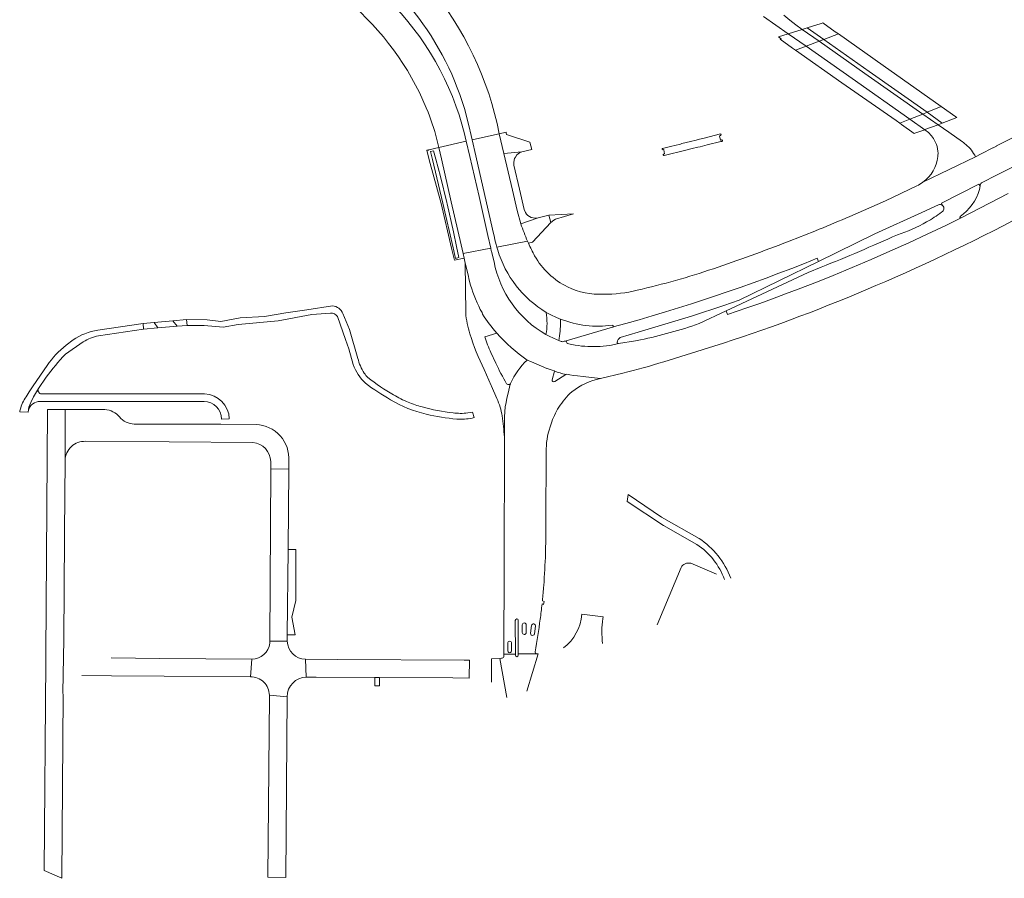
# Model space of a CAD drawing. Header units: metres. Extents: x 152391 to 157968, y 462336 to 467280.
# Tile 538 of 656: x 157133.61 to 157136.16, y 462616.63 to 462618.85. Entities that reach past the tile are written whole.
import ezdxf

# ---------------------------------------------------------------- set-up
doc = ezdxf.new("R2010")
doc.units = ezdxf.units.M
doc.header["$LTSCALE"] = 0.75
for name, color, linetype, lineweight in [('B-WE-VH-VERHARDING_ASFALT-GV', 251, 'Continuous', 18), ('B-WE-VH-VERHARDING_BETON-GV', 251, 'Continuous', 18), ('B-WE-VH-VERHARDING_GESLOTEN-GV', 251, 'Continuous', 18), ('B-WE-VH-VERHARDING_OPEN-GV', 251, 'Continuous', 18), ('B-WE-VH-VERHARDING_STRAATBAKSTEEN-GV', 251, 'Continuous', 18)]:
    doc.layers.add(name, color=color, linetype=linetype, lineweight=lineweight)

msp = doc.modelspace()

# ---------------------------------------------------------------- linework, layer by layer
at = {"layer": 'B-WE-VH-VERHARDING_ASFALT-GV'}
for points in [[(157134.8536, 462618.5526, 0.125502), (157134.6707, 462618.9352)], [(157134.4635, 462618.8943, -0.117809), (157134.6649, 462618.6199)], [(157134.7638, 462618.5524, 0.13709), (157134.5661, 462618.8988)], [(157134.622, 462618.881, -0.100392), (157134.7633, 462618.6181)], [(157134.6694, 462618.6084, -0.034201), (157134.6951, 462618.5274)], [(157135.9484, 462618.4272, -0.048367), (157135.9324, 462618.4176)], [(157136.0966, 462618.4197, -0.325709), (157136.1015, 462618.4265)], [(157135.9882, 462618.3687, -0.286271), (157135.999, 462618.3672)], [(157135.7591, 462618.3388, -0.010585), (157135.6011, 462618.2742)], [(157135.8006, 462618.1492, 0.023754), (157136.2047, 462618.3409)], [(157134.9095, 462618.3195, 0.025645), (157134.9265, 462618.275)], [(157134.9265, 462618.275, -0.025645), (157134.9095, 462618.3195)], [(157134.8411, 462618.2844, 0.019682), (157134.8472, 462618.2598)], [(157134.8495, 462618.252, 0.186286), (157134.9746, 462618.091)], [(157134.9449, 462618.2371, -0.020097), (157134.929, 462618.2695)], [(157135.6011, 462618.2742, -0.009269), (157135.4067, 462618.2036)], [(157135.03, 462618.1565, -0.148803), (157134.9449, 462618.2371)], [(157134.9742, 462618.0335, -0.216683), (157134.84, 462618.2215)], [(157135.4067, 462618.2036, -0.0239), (157135.21, 462618.1481)], [(157135.1226, 462618.1377, -0.117703), (157135.03, 462618.1565)], [(157135.21, 462618.1481, -0.062637), (157135.1226, 462618.1377)], [(157135.4076, 462618.0036, 0.024935), (157135.8006, 462618.1492)], [(157134.449, 462618.0879, 0.285872), (157134.4229, 462618.1077)], [(157134.417, 462618.0885, -0.288847), (157134.4356, 462618.0799)], [(157134.7667, 462618.0896, 0.055435), (157134.7775, 462618.0355)], [(157134.8472, 462618.0375, -0.035597), (157134.8098, 462618.0861)], [(157134.8098, 462618.0861, 0.035597), (157134.8472, 462618.0375)], [(157135.0118, 462618.0737, 0.130857), (157135.1454, 462618.0578)], [(157135.1454, 462618.0578, -0.67259), (157135.1475, 462618.0532)], [(157135.3701, 462618.062, -0.031937), (157135.2186, 462618.0199)], [(157133.816, 462618.0452, 0.097807), (157133.7523, 462618.0202)], [(157133.7784, 462618.0151, -0.074175), (157133.8178, 462618.0303)], [(157134.7775, 462618.0355, 0.037357), (157134.8143, 462617.9434)], [(157134.8321, 462617.9868, -0.029114), (157134.8161, 462618.0273)], [(157134.8472, 462618.0375, 0.06118), (157134.9258, 462617.9677)], [(157133.7341, 462618.0061, 0.078934), (157133.6855, 462617.9537)], [(157135.0215, 462618.0163, -0.231356), (157135.0132, 462618.0159)], [(157133.6829, 462617.9235, -0.034489), (157133.7323, 462617.9829)], [(157134.4946, 462617.9525, -0.044014), (157134.4882, 462617.972)], [(157134.4763, 462617.9564, 0.119715), (157134.508, 462617.9076)], [(157134.5045, 462617.934, -0.061873), (157134.4946, 462617.9525)], [(157134.8726, 462617.9064, -0.024063), (157134.8446, 462617.9595)], [(157135.1725, 462617.9337, 0.014909), (157135.2786, 462617.9633)], [(157134.514, 462617.9227, -0.043326), (157134.5045, 462617.934)], [(157134.5806, 462617.8781, -0.046655), (157134.514, 462617.9227)], [(157134.9959, 462617.9391, 0.029436), (157135.0257, 462617.9306)], [(157133.6678, 462617.8805, -0.440735), (157133.663, 462617.894)], [(157134.508, 462617.9076, 0.035397), (157134.5727, 462617.8652)], [(157134.8797, 462617.9047, -0.364503), (157134.8726, 462617.9064)], [(157134.8816, 462617.9057, -0.113486), (157134.8797, 462617.9047)], [(157133.6334, 462617.8768, 0.081259), (157133.617, 462617.844)], [(157134.1559, 462617.8155, 0.400482), (157134.0919, 462617.8801)], [(157134.6184, 462617.8586, -0.041121), (157134.5806, 462617.8781)], [(157134.8475, 462617.8684, -0.050627), (157134.8613, 462617.8232)], [(157133.617, 462617.844, 0.024), (157133.6143, 462617.8336)], [(157133.6363, 462617.8332, -0.354581), (157133.6619, 462617.8604)], [(157133.6429, 462617.8581, 0.109944), (157133.6363, 462617.8332)], [(157133.6363, 462617.8332, -0.109944), (157133.6429, 462617.8581)], [(157133.6619, 462617.8604, -0.049451), (157133.6679, 462617.8606)], [(157134.0908, 462617.8603, -0.412886), (157134.136, 462617.8153)], [(157134.5727, 462617.8652, 0.086967), (157134.665, 462617.8281)], [(157134.654, 462617.8467, -0.035976), (157134.6184, 462617.8586)], [(157134.7344, 462617.8313, -0.042969), (157134.654, 462617.8467)], [(157133.8723, 462617.8208, 0.199159), (157133.8343, 462617.8399)], [(157133.9104, 462617.8023, -0.219076), (157133.8723, 462617.8208)], [(157134.665, 462617.8281, 0.046843), (157134.7436, 462617.8153)], [(157134.7526, 462617.8297, -0.009871), (157134.7344, 462617.8313)], [(157134.7436, 462617.8153, 0.070654), (157134.7834, 462617.8178)], [(157134.7723, 462617.8315, -0.042291), (157134.7526, 462617.8297)], [(157134.8613, 462617.8232, -0.018807), (157134.8667, 462617.7685)], [(157134.3096, 462617.7065, 0.421029), (157134.2251, 462617.8015)], [(157133.7317, 462617.7089, -0.417161), (157133.7842, 462617.7577)], [(157134.2166, 462617.7547, -0.375497), (157134.2631, 462617.7055)], [(157135.3644, 462617.4911, -0.15751), (157135.4354, 462617.4009)], [(157135.4518, 462617.4044, 0.155898), (157135.3698, 462617.5066)], [(157135.3483, 462617.4426, 0.336685), (157135.3234, 462617.4318)], [(157135.0672, 462617.3113, -0.210167), (157135.0194, 462617.2237)], [(157135.1206, 462617.2349, -0.072622), (157135.1215, 462617.2995)], [(157134.261, 462617.2359, -0.378771), (157134.214, 462617.1949)], [(157134.3528, 462617.1945, -0.394223), (157134.3055, 462617.241)], [(157134.8654, 462617.2024, -0.370851), (157134.8608, 462617.1973)], [(157134.9026, 462617.2047, -0.993043), (157134.8954, 462617.2046)], [(157134.2103, 462617.1491, -0.200766), (157134.245, 462617.1353)], [(157134.245, 462617.1353, -0.197917), (157134.2594, 462617.1015)], [(157134.3056, 462617.0974, -0.409418), (157134.3548, 462617.1486)], [(157134.2594, 462617.1015, -0.012818), (157134.2594, 462617.0992)]]:
    msp.add_lwpolyline(points, format="xyb", dxfattribs=at)
for points in [[(157135.8456, 462618.7285), (157135.7297, 462618.8103), (157135.7217, 462618.8159), (157135.6895, 462618.8387), (157135.6855, 462618.8375), (157135.6494, 462618.8262), (157135.649, 462618.8261), (157135.6919, 462618.7959), (157135.8092, 462618.7133), (157135.9589, 462618.608), (157135.9984, 462618.5802), (157135.9984, 462618.5802), (157136.0359, 462618.5942), (157136.0333, 462618.596), (157135.9954, 462618.6228)], [(157135.9144, 462618.59), (157135.7651, 462618.6949), (157135.6462, 462618.7785), (157135.6002, 462618.8109), (157135.5751, 462618.8031), (157135.5822, 462618.7979), (157135.5795, 462618.7969), (157135.6112, 462618.7734), (157135.6188, 462618.7681), (157135.7391, 462618.6841), (157135.8788, 462618.5865), (157135.8887, 462618.5797), (157135.8929, 462618.5767), (157135.9259, 462618.553), (157135.9298, 462618.5545), (157135.9528, 462618.563)], [(157135.9477, 462618.6035), (157135.798, 462618.7086), (157135.6801, 462618.7914), (157135.6363, 462618.8221), (157135.6002, 462618.8109), (157135.6462, 462618.7785), (157135.7651, 462618.6949), (157135.9144, 462618.59), (157135.9528, 462618.563), (157135.9531, 462618.5631), (157135.9873, 462618.5757)], [(157134.9373, 462618.5122), (157134.9327, 462618.5307), (157134.8726, 462618.5508), (157134.8716, 462618.555), (157134.8712, 462618.5568), (157134.8712, 462618.5568), (157134.8536, 462618.5526), (157134.8654, 462618.5015), (157134.9118, 462618.5054)], [(157134.7553, 462618.2653), (157134.7604, 462618.2432), (157134.8315, 462618.2568), (157134.824, 462618.2895), (157134.8013, 462618.3903), (157134.7772, 462618.494), (157134.7682, 462618.5333), (157134.6974, 462618.5172), (157134.7042, 462618.4879), (157134.729, 462618.3769)], [(157134.7032, 462618.3721), (157134.7305, 462618.2566), (157134.7378, 462618.2254), (157134.7631, 462618.2311), (157134.7604, 462618.2432), (157134.7553, 462618.2653), (157134.729, 462618.3769), (157134.7042, 462618.4879), (157134.6974, 462618.5172), (157134.6718, 462618.5106), (157134.6704, 462618.5105), (157134.6664, 462618.5103), (157134.6721, 462618.4852)], [(157134.7073, 462618.3729), (157134.681, 462618.486), (157134.6762, 462618.5066), (157134.6835, 462618.5083), (157134.6894, 462618.4867), (157134.7015, 462618.4416), (157134.7183, 462618.3749), (157134.7192, 462618.3712), (157134.7349, 462618.2987), (157134.7427, 462618.2609), (157134.7486, 462618.2325), (157134.7403, 462618.2304), (157134.734, 462618.2578)], [(157133.6857, 462617.8403), (157133.6822, 462617.2067), (157133.6821, 462617.188), (157133.6774, 462616.6489), (157133.7231, 462616.6285), (157133.7265, 462617.1017), (157133.726, 462617.1087), (157133.7282, 462617.2459), (157133.7301, 462617.5103), (157133.7301, 462617.521), (157133.7317, 462617.7089), (157133.7321, 462617.8402)], [(157134.31, 462617.6861), (157134.263, 462617.6863), (157134.261, 462617.2412), (157134.3055, 462617.241), (157134.3057, 462617.2575), (157134.3079, 462617.4781), (157134.3091, 462617.5845), (157134.3101, 462617.6814)], [(157134.3801, 462617.1483), (157134.5318, 462617.1475), (157134.5437, 462617.1476), (157134.7339, 462617.1463), (157134.776, 462617.1456), (157134.776, 462617.1468), (157134.7763, 462617.1923), (157134.7631, 462617.1924), (157134.436, 462617.1941), (157134.3528, 462617.1945), (157134.3548, 462617.1486)]]:
    msp.add_lwpolyline(points, close=True, dxfattribs=at)
for points in [[(157134.6649, 462618.6199), (157134.6694, 462618.6084)], [(157134.7633, 462618.6181), (157134.7746, 462618.5737), (157134.7805, 462618.5477), (157134.7831, 462618.5367), (157134.8183, 462618.5446), (157134.8536, 462618.5526)], [(157134.6951, 462618.5274), (157134.6974, 462618.5172), (157134.7682, 462618.5333), (157134.7656, 462618.5447), (157134.7638, 462618.5524)], [(157134.9095, 462618.3195), (157134.8995, 462618.3542), (157134.8875, 462618.4063), (157134.8654, 462618.5015), (157134.8536, 462618.5526), (157134.8183, 462618.5446), (157134.7831, 462618.5367)], [(157134.7831, 462618.5367), (157134.7926, 462618.4953), (157134.8161, 462618.393), (157134.8387, 462618.2946), (157134.841, 462618.2849), (157134.8411, 462618.2844)], [(157136.1015, 462618.4265), (157136.1386, 462618.4452), (157136.1743, 462618.4638), (157136.2171, 462618.4862), (157136.1813, 462618.5432), (157136.1386, 462618.5209), (157136.1383, 462618.5207), (157136.13, 462618.5161), (157136.1291, 462618.5159), (157136.0984, 462618.5002), (157136.0845, 462618.4929)], [(157136.0845, 462618.4929), (157135.9484, 462618.4272)], [(157135.9324, 462618.4176), (157135.8512, 462618.3792), (157135.7591, 462618.3388)], [(157135.999, 462618.3672), (157135.9959, 462618.3735), (157136.0931, 462618.4219), (157136.0961, 462618.4176), (157136.0966, 462618.4197)], [(157136.1686, 462618.3977), (157136.0474, 462618.3352), (157136.0471, 462618.3351), (157136.0471, 462618.3351), (157136.0074, 462618.3156), (157135.9595, 462618.2928), (157135.9115, 462618.2705), (157135.8631, 462618.2487), (157135.8145, 462618.2274), (157135.7657, 462618.2067), (157135.7166, 462618.1866), (157135.6756, 462618.1702), (157135.6262, 462618.151), (157135.5931, 462618.1385), (157135.5599, 462618.1262), (157135.5267, 462618.1142), (157135.4933, 462618.1025), (157135.4431, 462618.0853), (157135.4401, 462618.0948), (157135.3701, 462618.062)], [(157135.1475, 462618.0532), (157135.1808, 462618.0619), (157135.2149, 462618.0716), (157135.2489, 462618.0816), (157135.2828, 462618.0919), (157135.3166, 462618.1024), (157135.3504, 462618.1131), (157135.3841, 462618.1241), (157135.4093, 462618.1325), (157135.4428, 462618.1439), (157135.4763, 462618.1556), (157135.5096, 462618.1675), (157135.5429, 462618.1797), (157135.5761, 462618.1921), (157135.6092, 462618.2047), (157135.6422, 462618.2175), (157135.6751, 462618.2306), (157135.6786, 462618.2224), (157135.8244, 462618.2936), (157135.9454, 462618.3491), (157135.9882, 462618.3687)], [(157134.9265, 462618.275), (157134.929, 462618.2695), (157134.9395, 462618.2721), (157134.9865, 462618.3233), (157134.9817, 462618.3422), (157134.9542, 462618.3352), (157134.9095, 462618.3195)], [(157134.84, 462618.2215), (157134.8334, 462618.2483), (157134.833, 462618.2503), (157134.8315, 462618.2568), (157134.7604, 462618.2432), (157134.7631, 462618.2311), (157134.7656, 462618.2177), (157134.7731, 462618.188), (157134.776, 462618.1744), (157134.7796, 462618.161), (157134.7823, 462618.1521), (157134.7852, 462618.1433), (157134.7884, 462618.1346), (157134.7918, 462618.126), (157134.7964, 462618.1154), (157134.8003, 462618.107), (157134.8045, 462618.0987), (157134.8089, 462618.0906), (157134.8098, 462618.0861)], [(157134.929, 462618.2695), (157134.9265, 462618.275), (157134.8472, 462618.2598), (157134.8488, 462618.2544), (157134.8495, 462618.252)], [(157134.8472, 462618.2598), (157134.9265, 462618.275)], [(157134.8098, 462618.0861), (157134.8089, 462618.0906), (157134.8045, 462618.0987), (157134.8003, 462618.107), (157134.7964, 462618.1154), (157134.7918, 462618.126), (157134.7884, 462618.1346), (157134.7852, 462618.1433), (157134.7823, 462618.1521), (157134.7796, 462618.161), (157134.776, 462618.1744), (157134.7731, 462618.188), (157134.7656, 462618.2177), (157134.7667, 462618.0896)], [(157134.4229, 462618.1077), (157134.3564, 462618.0977), (157134.3021, 462618.0896), (157134.2468, 462618.0805), (157134.1838, 462618.0772), (157134.1341, 462618.0675), (157134.0989, 462618.0718), (157134.0455, 462618.0721), (157134.0472, 462618.0573)], [(157134.0472, 462618.0573), (157134.0912, 462618.0574), (157134.1399, 462618.0524), (157134.1791, 462618.0598), (157134.2826, 462618.0692), (157134.3693, 462618.0852), (157134.417, 462618.0885)], [(157134.4356, 462618.0799), (157134.4561, 462618.0211), (157134.4646, 462617.997), (157134.4763, 462617.9564)], [(157134.4882, 462617.972), (157134.4665, 462618.0469), (157134.449, 462618.0879)], [(157134.9746, 462618.091), (157134.9748, 462618.0908), (157134.9815, 462618.0875), (157134.9888, 462618.0838), (157135.0001, 462618.0784), (157135.0093, 462618.0745), (157135.0118, 462618.0734), (157135.0118, 462618.0737)], [(157133.8178, 462618.0303), (157133.9346, 462618.0475), (157133.9337, 462618.0619), (157133.816, 462618.0452)], [(157134.8161, 462618.0273), (157134.8472, 462618.0375)], [(157135.0132, 462618.0159), (157135.0076, 462618.0183), (157135.0029, 462618.02), (157134.9916, 462618.0248), (157134.9842, 462618.0283), (157134.9742, 462618.0335)], [(157133.7323, 462617.9829), (157133.7784, 462618.0151)], [(157133.7523, 462618.0202), (157133.7341, 462618.0061)], [(157135.2186, 462618.0199), (157135.2055, 462618.0173), (157135.1615, 462618.0102), (157135.1513, 462618.0079), (157135.139, 462618.0057), (157135.1307, 462618.0046), (157135.1224, 462618.0036), (157135.1141, 462618.003), (157135.1015, 462618.0024), (157135.0932, 462618.0024), (157135.0828, 462618.0027), (157135.0744, 462618.0032), (157135.0661, 462618.004), (157135.0579, 462618.005), (157135.0496, 462618.0063), (157135.0414, 462618.0079), (157135.0292, 462618.0106), (157135.0267, 462618.017), (157135.026, 462618.0167), (157135.0215, 462618.0163)], [(157135.2786, 462617.9633), (157135.4076, 462618.0036)], [(157134.8446, 462617.9595), (157134.8321, 462617.9868)], [(157133.6855, 462617.9537), (157133.6491, 462617.9015), (157133.6387, 462617.8852), (157133.6334, 462617.8768)], [(157134.9258, 462617.9677), (157134.9353, 462617.9638), (157134.9442, 462617.9595), (157134.9623, 462617.9515), (157134.9761, 462617.9461), (157134.9777, 462617.9456), (157134.9902, 462617.9413), (157134.996, 462617.9395), (157134.9959, 462617.9391)], [(157133.6429, 462617.8581), (157133.6503, 462617.8726), (157133.663, 462617.894), (157133.6829, 462617.9235)], [(157134.8143, 462617.9434), (157134.8328, 462617.9021), (157134.8337, 462617.9001), (157134.8475, 462617.8684)], [(157135.0257, 462617.9306), (157135.0271, 462617.9314), (157135.0357, 462617.9297), (157135.0455, 462617.928), (157135.0553, 462617.9265), (157135.07, 462617.9248), (157135.0774, 462617.9242), (157135.1151, 462617.9202), (157135.1725, 462617.9337)], [(157133.663, 462617.894), (157133.6503, 462617.8726), (157133.6429, 462617.8581)], [(157134.8667, 462617.7685), (157134.867, 462617.8206), (157134.869, 462617.847), (157134.871, 462617.858), (157134.8734, 462617.8688), (157134.8767, 462617.8817), (157134.8816, 462617.9057)], [(157134.0919, 462617.8801), (157133.8974, 462617.8803), (157133.8913, 462617.8803), (157133.8801, 462617.8803), (157133.6678, 462617.8805)], [(157133.6679, 462617.8606), (157133.8913, 462617.8604), (157133.8972, 462617.8604), (157134.0908, 462617.8603)], [(157133.6143, 462617.8336), (157133.6363, 462617.8332)], [(157133.8343, 462617.8399), (157133.7321, 462617.8402), (157133.7317, 462617.7089)], [(157134.7834, 462617.8178), (157134.7884, 462617.819), (157134.7845, 462617.8333), (157134.7723, 462617.8315)], [(157134.2251, 462617.8015), (157134.1342, 462617.8017), (157133.9104, 462617.8023)], [(157134.136, 462617.8153), (157134.1559, 462617.8155)], [(157133.7842, 462617.7577), (157134.2166, 462617.7547)], [(157134.2631, 462617.7055), (157134.263, 462617.6863), (157134.31, 462617.6861), (157134.3096, 462617.7065)], [(157135.3698, 462617.5066), (157135.2731, 462617.5617), (157135.1862, 462617.6206), (157135.1836, 462617.6018), (157135.2778, 462617.5404), (157135.3644, 462617.4911)], [(157135.4148, 462617.4146), (157135.3483, 462617.4426)], [(157135.3234, 462617.4318), (157135.2616, 462617.2833)], [(157135.1215, 462617.2995), (157135.1218, 462617.3043), (157135.0672, 462617.3113)], [(157134.3055, 462617.241), (157134.261, 462617.2412), (157134.261, 462617.2359)], [(157134.8954, 462617.2046), (157134.8954, 462617.2078), (157134.8655, 462617.2078), (157134.8654, 462617.2024)], [(157134.9248, 462617.1121), (157134.9544, 462617.2082), (157134.9516, 462617.2083), (157134.9503, 462617.2083), (157134.9026, 462617.2082), (157134.9026, 462617.2047)], [(157133.775, 462617.1523), (157133.8515, 462617.1514), (157133.9872, 462617.1505), (157134.2103, 462617.1491), (157134.214, 462617.1949), (157133.9763, 462617.1969), (157133.851, 462617.1979)], [(157134.214, 462617.1949), (157134.2103, 462617.1491)], [(157134.3548, 462617.1486), (157134.3528, 462617.1945)], [(157134.8727, 462617.0961), (157134.855, 462617.1969), (157134.8337, 462617.1953), (157134.8338, 462617.1922), (157134.8336, 462617.1354)], [(157134.8608, 462617.1973), (157134.8592, 462617.1972), (157134.855, 462617.1969), (157134.8727, 462617.0961)], [(157134.2594, 462617.0992), (157134.2559, 462616.6316), (157134.3016, 462616.6308), (157134.3037, 462616.8627), (157134.3037, 462616.8713), (157134.3056, 462617.0974)], [(157134.3056, 462617.0974), (157134.2594, 462617.1015)], [(157134.2594, 462617.1015), (157134.3056, 462617.0974)]]:
    msp.add_lwpolyline(points, dxfattribs=at)
at = {"layer": 'B-WE-VH-VERHARDING_BETON-GV'}
for points in [[(157135.5359, 462618.8558), (157135.6002, 462618.8109), (157135.6363, 462618.8221), (157135.6199, 462618.8338), (157135.604, 462618.8461), (157135.5885, 462618.8589)], [(157136.0507, 462618.5313), (157136.0151, 462618.5563), (157135.9873, 462618.5757), (157135.9531, 462618.5631), (157135.9528, 462618.563), (157135.9532, 462618.5627)], [(157135.9484, 462618.4272), (157136.0845, 462618.4929)], [(157135.9872, 462618.4963), (157135.9869, 462618.4936)], [(157136.0942, 462618.4088), (157136.0961, 462618.4176), (157136.0931, 462618.4219), (157135.9959, 462618.3735), (157135.999, 462618.3672)], [(157135.6856, 462618.2076), (157135.6516, 462618.1939), (157135.4401, 462618.0948), (157135.4431, 462618.0853), (157135.4933, 462618.1025), (157135.5267, 462618.1142), (157135.5599, 462618.1262), (157135.5931, 462618.1385), (157135.6262, 462618.151), (157135.6756, 462618.1702), (157135.7166, 462618.1866), (157135.7657, 462618.2067), (157135.8145, 462618.2274), (157135.8631, 462618.2487), (157135.9115, 462618.2705), (157135.9595, 462618.2928), (157136.0074, 462618.3156), (157136.0471, 462618.3351)], [(157135.1663, 462618.0258), (157135.2128, 462618.0398), (157135.3501, 462618.0812), (157135.4335, 462618.1085), (157135.4736, 462618.1222), (157135.6786, 462618.2224), (157135.6751, 462618.2306), (157135.6422, 462618.2175), (157135.6092, 462618.2047), (157135.5761, 462618.1921), (157135.5429, 462618.1797), (157135.5096, 462618.1675), (157135.4763, 462618.1556), (157135.4428, 462618.1439), (157135.4093, 462618.1325), (157135.3841, 462618.1241), (157135.3504, 462618.1131), (157135.3166, 462618.1024), (157135.2828, 462618.0919), (157135.2489, 462618.0816), (157135.2149, 462618.0716), (157135.1808, 462618.0619), (157135.1475, 462618.0532)], [(157135.0118, 462618.0734), (157135.0093, 462618.0745), (157135.0001, 462618.0784), (157134.9888, 462618.0838), (157134.9815, 462618.0875), (157134.9748, 462618.0908)], [(157135.1461, 462618.0524), (157135.0267, 462618.017), (157135.0292, 462618.0106), (157135.0414, 462618.0079), (157135.0496, 462618.0063), (157135.0579, 462618.005), (157135.0661, 462618.004), (157135.0744, 462618.0032), (157135.0828, 462618.0027), (157135.0932, 462618.0024), (157135.1015, 462618.0024), (157135.1141, 462618.003), (157135.1224, 462618.0036), (157135.1307, 462618.0046), (157135.139, 462618.0057), (157135.1513, 462618.0079), (157135.1615, 462618.0102)], [(157134.9742, 462618.0335), (157134.9842, 462618.0283), (157134.9916, 462618.0248), (157135.0029, 462618.02), (157135.0076, 462618.0183)], [(157135.0076, 462618.0183), (157135.0081, 462618.0237)], [(157134.9901, 462617.917), (157134.9959, 462617.9391), (157134.996, 462617.9395), (157134.9902, 462617.9413), (157134.9777, 462617.9456), (157134.9761, 462617.9461), (157134.9623, 462617.9515), (157134.9442, 462617.9595), (157134.9353, 462617.9638), (157134.9258, 462617.9677)], [(157135.1151, 462617.9202), (157135.0774, 462617.9242), (157135.07, 462617.9248), (157135.0553, 462617.9265), (157135.0455, 462617.928), (157135.0357, 462617.9297), (157135.0271, 462617.9314), (157135.0257, 462617.9306), (157134.9968, 462617.912)], [(157134.8816, 462617.9057), (157134.8767, 462617.8817), (157134.8734, 462617.8688), (157134.871, 462617.858), (157134.869, 462617.847), (157134.867, 462617.8206), (157134.8667, 462617.7685), (157134.8669, 462617.765), (157134.8668, 462617.7331), (157134.866, 462617.4644), (157134.8659, 462617.4356), (157134.8655, 462617.2078), (157134.8954, 462617.2078), (157134.8949, 462617.295)], [(157134.9741, 462617.5871), (157134.9748, 462617.6915), (157134.9748, 462617.7384)], [(157134.9642, 462617.3374), (157134.9674, 462617.3362), (157134.9698, 462617.3439), (157134.9651, 462617.3457)], [(157134.8949, 462617.295), (157134.8954, 462617.2078), (157134.8954, 462617.2046)], [(157134.9026, 462617.2047), (157134.9026, 462617.2082), (157134.9024, 462617.2951)], [(157134.9024, 462617.2951), (157134.9026, 462617.2082), (157134.9503, 462617.2083)], [(157134.913, 462617.2837), (157134.913, 462617.2637)], [(157134.913, 462617.2637), (157134.913, 462617.2837)], [(157134.9231, 462617.2634), (157134.9232, 462617.2835)], [(157134.9232, 462617.2835), (157134.9231, 462617.2634)], [(157134.9371, 462617.2816), (157134.9344, 462617.2618)], [(157134.9344, 462617.2618), (157134.9371, 462617.2816)], [(157134.9443, 462617.2603), (157134.947, 462617.2801)], [(157134.947, 462617.2801), (157134.9443, 462617.2603)], [(157134.8754, 462617.2361), (157134.8755, 462617.216)], [(157134.8755, 462617.216), (157134.8754, 462617.2361)], [(157134.8852, 462617.2162), (157134.8854, 462617.2362)], [(157134.8854, 462617.2362), (157134.8852, 462617.2162)]]:
    msp.add_lwpolyline(points, dxfattribs=at)
for points in [[(157135.8092, 462618.7133), (157135.6919, 462618.7959), (157135.649, 462618.8261), (157135.6363, 462618.8221), (157135.6801, 462618.7914), (157135.798, 462618.7086), (157135.9477, 462618.6035), (157135.9873, 462618.5757), (157135.9955, 462618.579), (157135.9984, 462618.5802), (157135.9589, 462618.608)], [(157134.8654, 462618.5015), (157134.8875, 462618.4063), (157134.8995, 462618.3542), (157134.9095, 462618.3195), (157134.9542, 462618.3352), (157134.9473, 462618.3342), (157134.9413, 462618.335), (157134.9359, 462618.3363), (157134.9319, 462618.3386), (157134.9274, 462618.3416), (157134.9241, 462618.3449), (157134.9211, 462618.3493), (157134.918, 462618.3564), (157134.9056, 462618.4096), (157134.8912, 462618.4715), (157134.8908, 462618.4781), (157134.8917, 462618.4841), (157134.8932, 462618.4883), (157134.8953, 462618.4922), (157134.8992, 462618.4976), (157134.9022, 462618.5003), (157134.9062, 462618.503), (157134.9118, 462618.5054)], [(157134.9817, 462618.3422), (157134.9865, 462618.3233), (157134.9949, 462618.3288), (157134.9991, 462618.3315), (157135.0456, 462618.3456)]]:
    msp.add_lwpolyline(points, close=True, dxfattribs=at)
for points in [[(157135.9532, 462618.5627, -0.106871), (157135.9755, 462618.5404)], [(157135.9755, 462618.5404, -0.157563), (157135.9872, 462618.4963)], [(157136.059, 462618.525, 0.026537), (157136.0507, 462618.5313)], [(157136.0845, 462618.4929, 0.102146), (157136.059, 462618.525)], [(157135.9869, 462618.4936, -0.205909), (157135.9484, 462618.4272)], [(157136.0442, 462618.3387, 0.175829), (157136.0942, 462618.4088)], [(157135.999, 462618.3672, -0.558772), (157135.9965, 462618.35)], [(157135.9965, 462618.35, -0.034983), (157135.9577, 462618.3245)], [(157136.0471, 462618.3351, -0.739868), (157136.0442, 462618.3387)], [(157135.9577, 462618.3245, -0.055727), (157135.8822, 462618.2914)], [(157135.8822, 462618.2914, -0.009667), (157135.6856, 462618.2076)], [(157134.9748, 462618.0908, -0.084714), (157134.9742, 462618.0335)], [(157135.0081, 462618.0237, 0.041632), (157135.0118, 462618.0734)], [(157135.1475, 462618.0532, -0.148192), (157135.1461, 462618.0524)], [(157135.1581, 462618.0132, -0.272305), (157135.1663, 462618.0258)], [(157135.1615, 462618.0102, -0.444275), (157135.1581, 462618.0132)], [(157134.9258, 462617.9677, 0.10151), (157134.8829, 462617.9073)], [(157135.041, 462617.8856, -0.110198), (157135.1151, 462617.9202)], [(157134.8829, 462617.9073, -0.116192), (157134.8816, 462617.9057)], [(157134.9968, 462617.912, -0.764098), (157134.9901, 462617.917)], [(157135.0075, 462617.8458, -0.068818), (157135.041, 462617.8856)], [(157134.9874, 462617.8025, -0.063129), (157135.0075, 462617.8458)], [(157134.9748, 462617.7384, -0.083396), (157134.9874, 462617.8025)], [(157134.9729, 462617.4674, 0.005263), (157134.9741, 462617.5871)], [(157134.9685, 462617.3848, 0.011143), (157134.9729, 462617.4674)], [(157134.9651, 462617.3457, 0.005375), (157134.9685, 462617.3848)], [(157134.9593, 462617.2979, 0.001527), (157134.9642, 462617.3374)], [(157134.9024, 462617.2951, 0.995996), (157134.8949, 462617.295)], [(157134.8949, 462617.295, -0.995996), (157134.9024, 462617.2951)], [(157134.9232, 462617.2835, 0.965782), (157134.913, 462617.2837)], [(157134.913, 462617.2837, -0.965782), (157134.9232, 462617.2835)], [(157134.947, 462617.2801, 0.996888), (157134.9371, 462617.2816)], [(157134.9371, 462617.2816, -0.996888), (157134.947, 462617.2801)], [(157134.946, 462617.2139, 0.00736), (157134.9593, 462617.2979)], [(157134.913, 462617.2637, 0.994034), (157134.9231, 462617.2634)], [(157134.9231, 462617.2634, -0.994034), (157134.913, 462617.2637)], [(157134.9344, 462617.2618, 1.001973), (157134.9443, 462617.2603)], [(157134.9443, 462617.2603, -1.001973), (157134.9344, 462617.2618)], [(157134.8854, 462617.2362, 0.960279), (157134.8754, 462617.2361)], [(157134.8754, 462617.2361, -0.960279), (157134.8854, 462617.2362)], [(157134.8755, 462617.216, 1.009232), (157134.8852, 462617.2162)], [(157134.8852, 462617.2162, -1.009232), (157134.8755, 462617.216)], [(157134.9503, 462617.2083, -0.419441), (157134.946, 462617.2139)], [(157134.8954, 462617.2046, 0.993043), (157134.9026, 462617.2047)]]:
    msp.add_lwpolyline(points, format="xyb", dxfattribs=at)
at = {"layer": 'B-WE-VH-VERHARDING_GESLOTEN-GV'}
for points in [[(157135.4245, 462618.5519), (157135.4217, 462618.5512), (157135.3861, 462618.5422), (157135.3677, 462618.5375), (157135.3622, 462618.5361), (157135.3475, 462618.5324), (157135.3249, 462618.5269), (157135.3215, 462618.526), (157135.3071, 462618.5225), (157135.2995, 462618.5207), (157135.275, 462618.5147)], [(157135.3041, 462618.5022), (157135.3117, 462618.5042), (157135.3288, 462618.5084), (157135.3523, 462618.5144), (157135.3663, 462618.5176), (157135.3723, 462618.519), (157135.3911, 462618.5236), (157135.4262, 462618.5321), (157135.4286, 462618.5326)], [(157135.4277, 462618.5365), (157135.4257, 462618.536), (157135.4253, 462618.5359), (157135.4226, 462618.5474), (157135.4229, 462618.5475), (157135.4253, 462618.548)], [(157135.2758, 462618.5112), (157135.2782, 462618.5118), (157135.2784, 462618.5111), (157135.2809, 462618.5006), (157135.279, 462618.5001)], [(157135.2796, 462618.4961), (157135.3041, 462618.5022)]]:
    msp.add_lwpolyline(points, dxfattribs=at)
for points in [[(157135.4253, 462618.548, 0.92386), (157135.4245, 462618.5519)], [(157135.4286, 462618.5326, 1.081118), (157135.4277, 462618.5365)], [(157135.275, 462618.5147, 0.769799), (157135.2758, 462618.5112)], [(157135.279, 462618.5001, 1.020137), (157135.2796, 462618.4961)]]:
    msp.add_lwpolyline(points, format="xyb", dxfattribs=at)
at = {"layer": 'B-WE-VH-VERHARDING_OPEN-GV'}
for points in [[(157135.5751, 462618.8031), (157135.5822, 462618.7979), (157135.5795, 462618.7969), (157135.6112, 462618.7734), (157135.6188, 462618.7681), (157135.6462, 462618.7785), (157135.6462, 462618.7785), (157135.6801, 462618.7914), (157135.6801, 462618.7914), (157135.6919, 462618.7959), (157135.6919, 462618.7959), (157135.7297, 462618.8103), (157135.7217, 462618.8159), (157135.6895, 462618.8387), (157135.6855, 462618.8375), (157135.6494, 462618.8262), (157135.649, 462618.8261), (157135.6363, 462618.8221), (157135.6002, 462618.8109)], [(157135.9477, 462618.6035), (157135.9144, 462618.59), (157135.9143, 462618.59), (157135.8887, 462618.5797), (157135.8929, 462618.5767), (157135.9259, 462618.553), (157135.9298, 462618.5545), (157135.9528, 462618.563), (157135.9531, 462618.5631), (157135.9873, 462618.5757), (157135.9955, 462618.579), (157135.9984, 462618.5802), (157135.9984, 462618.5802), (157136.0359, 462618.5942), (157136.0333, 462618.596), (157135.9954, 462618.6228), (157135.9589, 462618.608)], [(157134.0455, 462618.0721), (157134.0099, 462618.0688), (157134.0215, 462618.0551), (157134.0472, 462618.0573)], [(157133.9346, 462618.0475), (157133.9709, 462618.0506), (157133.9616, 462618.0644), (157133.9337, 462618.0619)], [(157134.0215, 462618.0551), (157134.0099, 462618.0688), (157133.9616, 462618.0644), (157133.9709, 462618.0506)]]:
    msp.add_lwpolyline(points, close=True, dxfattribs=at)
at = {"layer": 'B-WE-VH-VERHARDING_STRAATBAKSTEEN-GV'}
for points in [[(157134.3263, 462617.2574), (157134.3172, 462617.303), (157134.3281, 462617.3464), (157134.328, 462617.3613), (157134.3276, 462617.4254), (157134.3281, 462617.4779), (157134.3079, 462617.4781), (157134.3057, 462617.2575)], [(157134.5336, 462617.1258), (157134.5438, 462617.1257), (157134.5437, 462617.1476), (157134.5318, 462617.1475), (157134.5316, 462617.1258)]]:
    msp.add_lwpolyline(points, close=True, dxfattribs=at)

doc.saveas('drawing.dxf')
